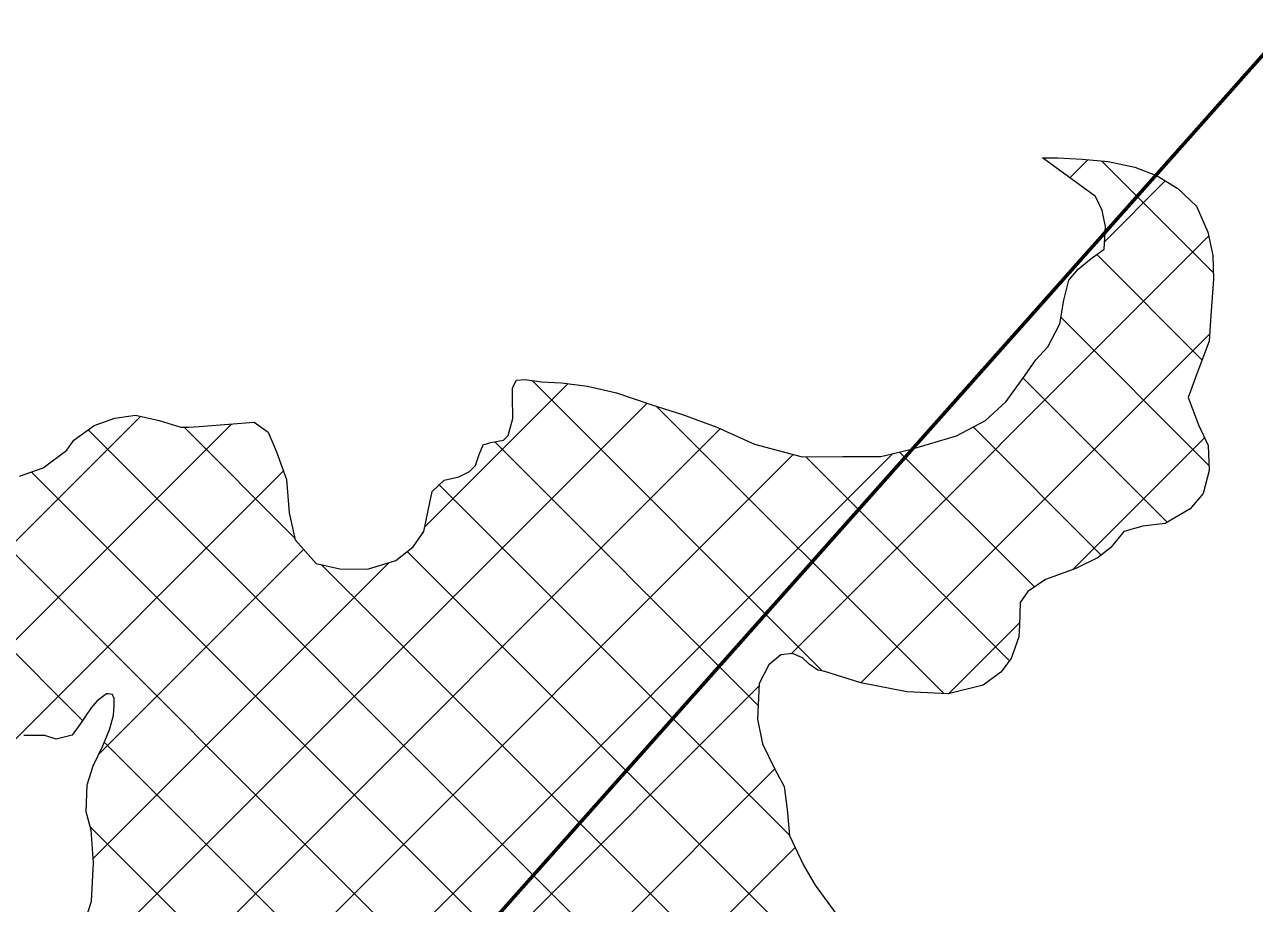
# Model space of a CAD drawing. Extents: x -1643653 to 4543381, y 1624270 to 13878484.
# Drawn here: x 679869 to 682513, y 8945961 to 8947850 of the extents above; entities that cross this region are included whole.
import ezdxf

# ---------------------------------------------------------------- set-up
doc = ezdxf.new("R2010")
doc.units = 0
doc.header["$LTSCALE"] = 200
for name, color, linetype, lineweight in [('1', 7, 'Continuous', 13), ('27', 7, 'Continuous', 53), ('29', 7, 'Continuous', 13)]:
    doc.layers.add(name, color=color, linetype=linetype, lineweight=lineweight)

msp = doc.modelspace()

# ---------------------------------------------------------------- linework, layer by layer
at = {"layer": '1', "lineweight": 25}
msp.add_spline([(814781, 9009175.5), (814787.2, 9009173.4), (814796.9, 9009173.4), (814799.4, 9009172.4), (814805.1, 9009174.5), (814805.6, 9009176.5), (814811.7, 9009179.5), (814811.7, 9009179.5), (814801.5, 9009181), (814790.7, 9009181.5), (814784.1, 9009183.1), (814777.4, 9009185.1), (814778.4, 9009175.5)], degree=3, dxfattribs=at)
at = {"layer": '27'}
msp.add_lwpolyline([(681067, 8945109.2), (680369.3, 8945354.3), (688585, 8954592.4), (680369.3, 8945354.3)], dxfattribs=at)
at = {"layer": '29'}
for p, q in [((682115.9, 8947520.8), (682154.6, 8947559.5)), ((682424.1, 8947317.2), (682184.7, 8947556.7)), ((682190.7, 8947383.5), (682321, 8947513.8)), ((681516.9, 8946497.6), (682414.1, 8947394.8)), ((682399.8, 8947129.4), (682173.5, 8947355.7)), ((682414.6, 8946902.5), (682096.4, 8947220.7)), ((681666.5, 8946435), (682416.1, 8947184.6)), ((680729, 8946770.3), (681036.9, 8947078.2)), ((681584, 8946460.4), (680959.7, 8947084.6)), ((682324.8, 8946780.2), (682015.1, 8947089.9)), ((679971, 8945800.2), (681206.7, 8947035.9)), ((681844.6, 8946411.8), (681227.2, 8947029.2)), ((678435.2, 8945325.1), (680118, 8947007.8)), ((679294.5, 8945972.2), (680313.6, 8946991.3)), ((679962.4, 8945579.5), (681364.2, 8946981.3)), ((681592.1, 8945391.6), (680005.2, 8946978.5)), ((680449.1, 8946746.7), (680211.3, 8946984.5)), ((682183.2, 8946709.7), (681907.8, 8946985.1)), ((681445.6, 8946386.6), (680879.4, 8946952.8)), ((682121.9, 8946678.3), (682405.2, 8946961.7)), ((680036.8, 8945441.7), (681520.8, 8946925.8)), ((680145.1, 8945337.9), (681734.7, 8946927.4)), ((681986, 8946482.6), (681547.9, 8946920.7)), ((682039.7, 8946641), (681749.6, 8946931.1)), ((679509.4, 8945974.9), (680424.9, 8946890.5)), ((681419.5, 8945352), (679883.3, 8946888.2)), ((681512.8, 8946107.3), (680759.8, 8946860.3)), ((681332.5, 8945226.9), (679710.4, 8946849.1)), ((679993.3, 8946354), (679576.6, 8946770.7)), ((680028.4, 8946281.8), (680468.3, 8946721.8)), ((681727.3, 8945680.7), (680690.9, 8946717)), ((680016.1, 8946057.4), (680652.4, 8946693.7)), ((681699.3, 8945496.5), (680507.2, 8946688.6)), ((681855.2, 8946411.6), (682007.6, 8946564)), ((680280.8, 8945261.5), (681447.9, 8946428.6)), ((681269.6, 8945077.7), (680040, 8946307.2)), ((680439.1, 8945207.6), (681481.3, 8946249.8)), ((681167.7, 8944967.4), (680009.8, 8946125.3)), ((680594.2, 8945150.6), (681524.9, 8946081.3))]:
    msp.add_line(p, q, dxfattribs=at)
at = {"layer": '29', "lineweight": 53}
msp.add_lwpolyline([(680324.2, 8945303.6), (688585, 8954592.4), (688741.1, 8957552.5)], dxfattribs=at)
msp.add_lwpolyline([(680324.2, 8945303.6), (688585, 8954592.4), (688741.1, 8957552.5)], dxfattribs=at)
at = {"layer": '29'}
for points in [[(679857.6, 8946879.3), (679908.5, 8946896.9), (679959.4, 8946934.8), (679974.7, 8946956.3), (680018.1, 8946987.9), (680062.6, 8947004.2), (680107, 8947010.3), (680157.8, 8946998.7), (680204.7, 8946984.6), (680222.5, 8946984.5), (680244.1, 8946985.7), (680362.2, 8946995.3), (680392.6, 8946973.6), (680410.2, 8946931.6), (680431.5, 8946871.9), (680437.6, 8946800.7), (680450.1, 8946742.3), (680495.6, 8946691.3), (680546.3, 8946679.7), (680606, 8946679.4), (680667, 8946698.2), (680704, 8946727.2), (680727, 8946760.2), (680736, 8946805.8), (680745.1, 8946846.4), (680770.6, 8946870.5), (680802.3, 8946878), (680825.3, 8946889.3), (680838, 8946901.9), (680845.7, 8946926), (680854.7, 8946946.3), (680871.2, 8946951.3), (680897.9, 8946956.3), (680908.1, 8946966.4), (680918.4, 8947003.2), (680918.5, 8947014.6), (680917.3, 8947038.8), (680917.4, 8947069.2), (680926.4, 8947085.7), (680944.2, 8947086.9), (680979.7, 8947081.7), (681022.9, 8947080.2), (681078.7, 8947072.4), (681140.9, 8947058.2), (681217, 8947032.4), (681282.9, 8947011.8), (681356.5, 8946984.9), (681437.6, 8946947.7), (681540.3, 8946920.6), (681627.9, 8946921.5), (681709.2, 8946921.2), (681775.3, 8946937.4), (681871.9, 8946966.2), (681934.3, 8946999), (681978.9, 8947039.4), (682019.8, 8947096.4), (682042.8, 8947129.3), (682068.3, 8947157.2), (682093.9, 8947206.6), (682103, 8947257.3), (682113.3, 8947300.5), (682133.7, 8947324.5), (682161.8, 8947347.3), (682189.8, 8947367.5), (682192.5, 8947415.7), (682185, 8947450), (682171.2, 8947480.6), (682057.2, 8947563.6)], [(682057.2, 8947563.6), (682089, 8947563.4), (682142.3, 8947560.7), (682198.2, 8947555.4), (682255.3, 8947543.7), (682303.4, 8947524.5), (682347.8, 8947497.6), (682388.2, 8947459.3), (682412.1, 8947403.4), (682423.4, 8947353.8), (682424.4, 8947303), (682419, 8947224.3), (682415, 8947169.7), (682390.6, 8947105.1), (682370, 8947048), (682392.7, 8946989.5), (682412.8, 8946945), (682415.1, 8946891.6), (682402.2, 8946842.2), (682374.1, 8946809.2), (682320.7, 8946777.7), (682272.4, 8946771.6), (682231.7, 8946760.3), (682203.6, 8946726.1), (682176.9, 8946704.7), (682128.5, 8946680.7), (682063.7, 8946656.9), (682025.5, 8946631.6), (682008.9, 8946607.6), (682007.4, 8946558.1), (682006, 8946533.9), (681989.3, 8946487), (681967.6, 8946457.9), (681929.4, 8946430.1), (681854.4, 8946411.4), (681765.5, 8946415.6), (681666.6, 8946435), (681589.2, 8946459.5), (681574, 8946462.1), (681555, 8946474.8), (681541.1, 8946488.9), (681519.5, 8946497.9), (681494.1, 8946495.4), (681468.6, 8946473.9), (681448.1, 8946433.4), (681444, 8946357.2), (681455.2, 8946303.8), (681481.7, 8946249.1), (681501.8, 8946212.2), (681508, 8946162.7), (681512.8, 8946106.8), (681543, 8946043.2), (681568.2, 8945999.9), (681615, 8945936.2)], [(679988.1, 8945889.6), (680012.6, 8945965.7), (680016.7, 8946048.2), (680011.9, 8946118.1), (680000.7, 8946157.5), (680003.4, 8946215.9), (680016.3, 8946256.4), (680036.8, 8946299.5), (680052.2, 8946336.3), (680059.9, 8946365.5), (680061.3, 8946385.8), (680061.3, 8946401), (680057.6, 8946409.9), (680048.7, 8946411.2), (680044.9, 8946411.2), (680024.5, 8946396.1), (680011.7, 8946380.9), (679987.5, 8946345.4), (679970.9, 8946322.7), (679936.5, 8946313.9), (679912.4, 8946321.6), (679866.7, 8946321.8)]]:
    msp.add_lwpolyline(points, dxfattribs=at)

doc.saveas('drawing.dxf')
